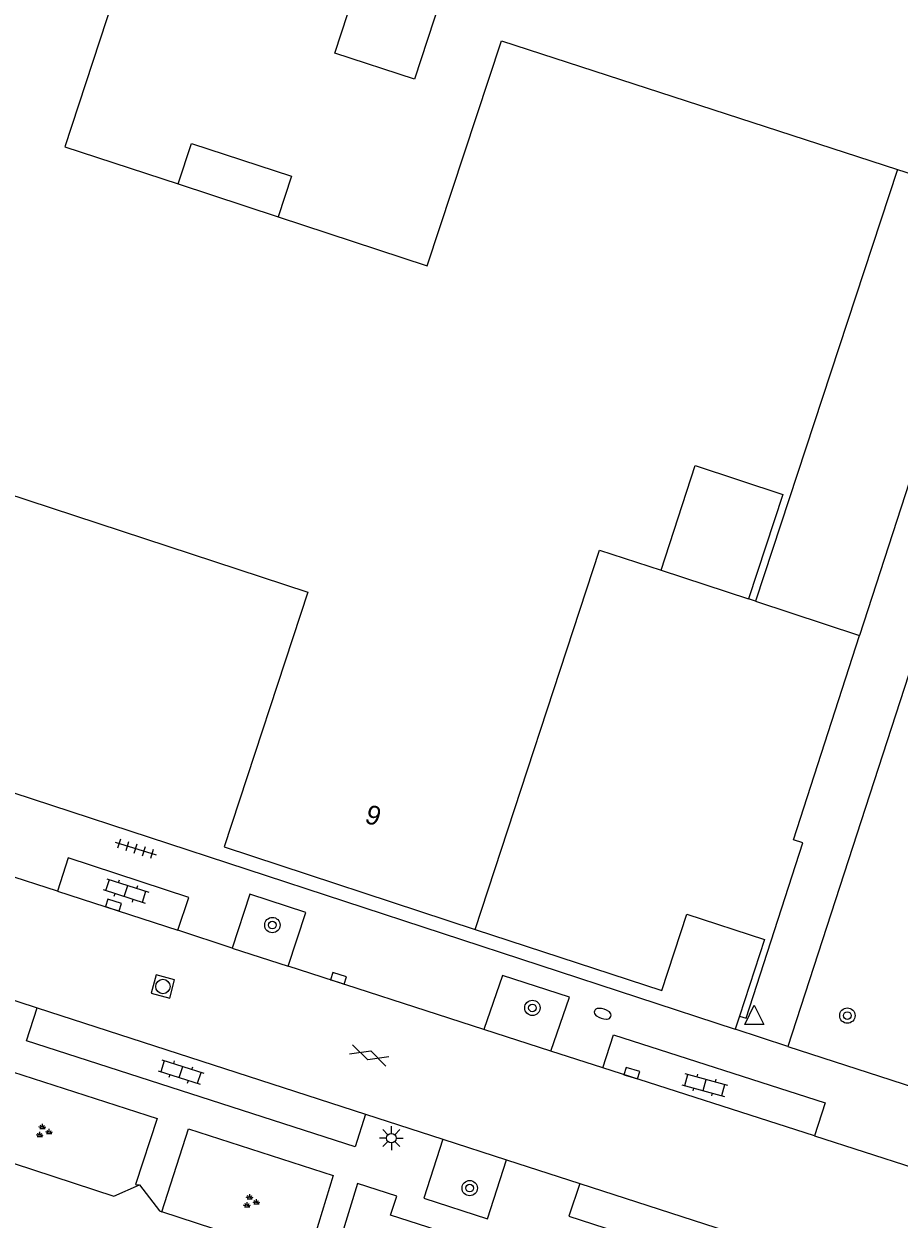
# Model space of a CAD drawing. Extents: x 132994 to 136000, y 393499 to 395512.
# Drawn here: x 133793.3 to 133839, y 395135.3 to 395197.7 of the extents above; entities that cross this region are included whole.
import ezdxf

# ---------------------------------------------------------------- set-up
doc = ezdxf.new("R2010")
doc.units = 0
for name, color, linetype in [('gg-afsc-hekwerk', 7, 'Continuous'), ('gg-afsc-muur', 7, 'Continuous'), ('gg-anno-huisnummerreeks BGT', 7, 'Continuous'), ('gg-bbg-bijgebouw', 7, 'Continuous'), ('gg-bbg-gedigitaliseerde bijgebouw', 7, 'Continuous'), ('gg-bbg-hoofdgebouw', 7, 'Continuous'), ('gg-bbg-luifel en loopbrug', 7, 'Continuous'), ('gg-bbg-onder overbouw', 7, 'Continuous'), ('gg-bbg-pand overbouw', 7, 'Continuous'), ('gg-bbg-tussenscheiding', 7, 'Continuous'), ('gg-knt-verharding', 7, 'Continuous'), ('gt-grn-vlakafsluiter', 7, 'Continuous'), ('gt-grn-weggrens', 7, 'Continuous'), ('gt-symb-boom', 7, 'Continuous'), ('gt-symb-brandkraan', 7, 'Continuous'), ('gt-symb-gesloten verharding', 7, 'Continuous'), ('gt-symb-groenvak', 7, 'Continuous'), ('gt-symb-klinker verharding', 7, 'Continuous'), ('gt-symb-kolk', 7, 'Continuous'), ('gt-symb-lichtmast', 7, 'Continuous'), ('gt-symb-rioolschacht', 7, 'Continuous'), ('gt-symb-tegel verharding', 7, 'Continuous'), ('gt-symb-waterafsluiter', 7, 'Continuous')]:
    doc.layers.add(name, color=color, linetype=linetype)

# ---------------------------------------------------------------- blocks, each defined once
blk = doc.blocks.new('gt0-KOLK')
at = {"layer": 'gt-symb-kolk'}
blk.add_lwpolyline([(0, 0), (0.375, 0), (0.375, 0.4), (-0.375, 0.4), (-0.375, 0), (0, 0)], dxfattribs=at)
blk = doc.blocks.new('gt0-BOOM')
at = {"layer": 'gt-symb-boom'}
for radius in [0.4, 0.2]:
    blk.add_circle((0, 0), radius, dxfattribs=at)
blk = doc.blocks.new('gt0-KL1')
at = {"layer": 'gt-symb-klinker verharding'}
for p, q in [((-1.15, 0.3), (1.15, 0.3)), ((-1, -0.3), (-1, 0.3)), ((-0.5, 0.3), (-0.5, 0.45)), ((0, -0.3), (0, 0.3)), ((0.5, 0.3), (0.5, 0.45)), ((1, -0.3), (1, 0.3)), ((-1.15, -0.3), (1.15, -0.3)), ((-0.5, -0.45), (-0.5, -0.3)), ((0.5, -0.45), (0.5, -0.3))]:
    blk.add_line(p, q, dxfattribs=at)
blk = doc.blocks.new('gt0-TEG1')
at = {"layer": 'gt-symb-tegel verharding'}
for p, q in [((-1.125, 0), (1.125, 0)), ((-0.9, -0.25), (-0.9, 0.25)), ((-0.45, -0.25), (-0.45, 0.25)), ((0, -0.25), (0, 0.25)), ((0.45, -0.25), (0.45, 0.25)), ((0.9, -0.25), (0.9, 0.25))]:
    blk.add_line(p, q, dxfattribs=at)
blk = doc.blocks.new('gt0-GESVH1')
at = {"layer": 'gt-symb-gesloten verharding'}
for p, q in [((-0.992, -0.261), (0.008, 0.239)), ((0.008, -0.261), (-0.992, 0.239)), ((0.008, 0.239), (1.008, -0.261)), ((1.008, 0.239), (0.008, -0.261))]:
    blk.add_line(p, q, dxfattribs=at)
blk = doc.blocks.new('gt0-BR')
at = {"layer": 'gt-symb-brandkraan'}
for centre, radius, start, end in [((-0.244, 0), 0.206, 107.56694, 252.43307), ((0.599, -2.664), 3, 106.89205, 107.56694), ((0, -0.691), 0.938, 73.10799, 106.89205), ((-0.599, -2.664), 3, 72.43309, 73.10799), ((0.244, 0), 0.206, 287.56695, 72.43309), ((0.599, 2.664), 3, 252.43307, 253.10797), ((0, 0.691), 0.938, 253.10797, 286.89206), ((-0.599, 2.664), 3, 286.89206, 287.56695)]:
    blk.add_arc(centre, radius, start, end, dxfattribs=at)
blk = doc.blocks.new('gt0-RS')
at = {"layer": 'gt-symb-rioolschacht'}
blk.add_lwpolyline([(-0.5, -0.5), (0.5, -0.5), (0.5, 0.5), (-0.5, 0.5)], close=True, dxfattribs=at)
blk.add_circle((0, 0), 0.375, dxfattribs=at)
blk = doc.blocks.new('gt0-GRVAK')
at = {"layer": 'gt-symb-groenvak'}
for p, q in [((-0.11, 0.189), (-0.228, 0.24)), ((-0.182, 0.153), (0.088, 0.153)), ((-0.091, 0.211), (-0.156, 0.322)), ((-0.047, 0.214), (-0.047, 0.393)), ((-0.004, 0.211), (0.061, 0.322)), ((0.015, 0.189), (0.133, 0.24)), ((0.262, -0.052), (0.197, 0.059)), ((0.305, -0.049), (0.305, 0.13)), ((0.349, -0.052), (0.414, 0.059)), ((-0.245, -0.228), (-0.363, -0.177)), ((-0.318, -0.264), (-0.047, -0.264)), ((-0.226, -0.206), (-0.291, -0.095)), ((-0.183, -0.203), (-0.183, -0.024)), ((-0.139, -0.206), (-0.074, -0.095)), ((-0.12, -0.228), (-0.002, -0.177)), ((0.243, -0.074), (0.125, -0.023)), ((0.17, -0.11), (0.441, -0.11)), ((0.368, -0.074), (0.486, -0.023))]:
    blk.add_line(p, q, dxfattribs=at)
blk = doc.blocks.new('gt0-LMAST')
at = {"layer": 'gt-symb-lichtmast'}
for p, q in [((-0.182, 0.173), (-0.447, 0.438)), ((-0.005, 0.246), (-0.005, 0.621)), ((0.172, 0.173), (0.437, 0.438)), ((-0.255, -0.004), (-0.63, -0.004)), ((-0.182, -0.181), (-0.447, -0.446)), ((-0.005, -0.254), (-0.005, -0.629)), ((0.437, -0.446), (0.172, -0.181)), ((0.245, -0.004), (0.62, -0.004))]:
    blk.add_line(p, q, dxfattribs=at)
blk.add_circle((-0.005, -0.004), 0.25, dxfattribs=at)
blk = doc.blocks.new('gt0-WAFSL')
at = {"layer": 'gt-symb-waterafsluiter'}
for p, q in [((-0.5, -0.333), (0, 0.667)), ((0, 0.667), (0.5, -0.333)), ((0.5, -0.333), (-0.5, -0.333))]:
    blk.add_line(p, q, dxfattribs=at)

msp = doc.modelspace()

# ---------------------------------------------------------------- linework, layer by layer
at = {"layer": 'gg-afsc-hekwerk'}
msp.add_line((133827.888, 395151.224), (133831.934, 395149.91), dxfattribs=at)
at = {"layer": 'gg-afsc-muur'}
msp.add_line((133831.934, 395149.91), (133830.636, 395145.913), dxfattribs=at)
for points in [[(133830.636, 395145.913), (133830.98, 395145.806), (133833.936, 395154.961), (133833.451, 395155.118), (133836.896, 395165.768)], [(133816.838, 395150.43), (133826.579, 395147.249), (133827.888, 395151.224)]]:
    msp.add_lwpolyline(points, dxfattribs=at)
at = {"layer": 'gg-bbg-bijgebouw'}
msp.add_line((133844.195, 395188.328), (133836.896, 395165.768), dxfattribs=at)
at = {"layer": 'gg-bbg-gedigitaliseerde bijgebouw'}
for p, q in [((133838.873, 395190.078), (133844.195, 395188.328)), ((133831.467, 395167.553), (133836.896, 395165.768))]:
    msp.add_line(p, q, dxfattribs=at)
at = {"layer": 'gg-bbg-hoofdgebouw'}
for p, q in [((133801.334, 395189.317), (133806.56, 395187.602)), ((133831.467, 395167.553), (133831.097, 395167.675)), ((133808.097, 395133.229), (133800.495, 395135.709))]:
    msp.add_line(p, q, dxfattribs=at)
for points in [[(133801.605, 395210.08), (133795.426, 395191.257), (133801.334, 395189.317)], [(133806.56, 395187.602), (133814.335, 395185.049), (133818.205, 395196.789), (133838.873, 395190.078)], [(133780.09, 395177.225), (133808.106, 395168.03), (133803.745, 395154.736), (133816.838, 395150.43)], [(133816.838, 395150.43), (133823.324, 395170.225), (133826.536, 395169.171)], [(133789.59, 395139.27), (133797.98, 395136.53), (133799.32, 395137.11)], [(133799.32, 395137.11), (133800.364, 395135.752), (133800.495, 395135.709)]]:
    msp.add_lwpolyline(points, dxfattribs=at)
at = {"layer": 'gg-bbg-luifel en loopbrug'}
for points in [[(133810.864, 395200.298), (133815.03, 395198.945), (133813.677, 395194.779), (133809.511, 395196.131), (133810.864, 395200.298)], [(133801.334, 395189.317), (133802.03, 395191.435), (133807.255, 395189.717), (133806.56, 395187.602)]]:
    msp.add_lwpolyline(points, dxfattribs=at)
at = {"layer": 'gg-bbg-onder overbouw'}
msp.add_lwpolyline([(133826.536, 395169.171), (133828.325, 395174.625), (133832.886, 395173.129), (133831.097, 395167.675)], dxfattribs=at)
at = {"layer": 'gg-bbg-pand overbouw'}
msp.add_line((133826.536, 395169.171), (133831.097, 395167.675), dxfattribs=at)
at = {"layer": 'gg-bbg-tussenscheiding'}
msp.add_line((133838.873, 395190.078), (133831.467, 395167.553), dxfattribs=at)
at = {"layer": 'gg-knt-verharding'}
for p, q in [((133841.791, 395170.933), (133833.156, 395144.327)), ((133795.038, 395152.435), (133792.237, 395153.341)), ((133795.038, 395152.435), (133801.316, 395150.405)), ((133804.158, 395149.465), (133801.316, 395150.405)), ((133804.158, 395149.465), (133807.08, 395148.522)), ((133817.292, 395145.224), (133807.08, 395148.522)), ((133790.704, 395147.408), (133793.98, 395146.346)), ((133793.98, 395146.346), (133811.122, 395140.803)), ((133820.778, 395144.09), (133817.292, 395145.224)), ((133833.156, 395144.327), (133845.944, 395140.193)), ((133823.497, 395143.219), (133820.778, 395144.09)), ((133834.54, 395139.666), (133823.497, 395143.219)), ((133811.122, 395140.803), (133815.148, 395139.498)), ((133815.148, 395139.498), (133818.47, 395138.426)), ((133834.54, 395139.666), (133839.728, 395137.997)), ((133818.47, 395138.426), (133822.294, 395137.187)), ((133822.294, 395137.187), (133833.044, 395133.717))]:
    msp.add_line(p, q, dxfattribs=at)
for points in [[(133762.962, 395167.289), (133769.224, 395165.268), (133830.413, 395145.226)], [(133801.316, 395150.405), (133801.893, 395152.105), (133795.597, 395154.175), (133795.038, 395152.435)], [(133807.08, 395148.522), (133808.001, 395151.319), (133805.075, 395152.267), (133804.158, 395149.465)], [(133820.778, 395144.09), (133821.754, 395146.9), (133818.261, 395148.032), (133817.292, 395145.224)], [(133811.122, 395140.803), (133810.568, 395139.09), (133793.425, 395144.634), (133793.98, 395146.346)], [(133823.497, 395143.219), (133824.052, 395144.942), (133835.094, 395141.389), (133834.54, 395139.666)], [(133789.59, 395139.27), (133791.063, 395143.538), (133800.245, 395140.571), (133799.116, 395137.13), (133799.32, 395137.11)], [(133800.495, 395135.709), (133801.881, 395140.042), (133809.434, 395137.599), (133808.097, 395133.229)], [(133815.148, 395139.498), (133814.165, 395136.417), (133817.486, 395135.338), (133818.47, 395138.426)], [(133825.82, 395132.289), (133818.65, 395134.614), (133818.317, 395133.63), (133812.427, 395135.539), (133812.748, 395136.525), (133810.696, 395137.185), (133809.363, 395132.816)], [(133822.294, 395137.187), (133821.726, 395135.478), (133832.503, 395131.995)]]:
    msp.add_lwpolyline(points, dxfattribs=at)
at = {"layer": 'gt-grn-vlakafsluiter'}
msp.add_line((133830.636, 395145.913), (133830.413, 395145.226), dxfattribs=at)
at = {"layer": 'gt-grn-weggrens'}
msp.add_line((133833.156, 395144.327), (133830.413, 395145.226), dxfattribs=at)

# ---------------------------------------------------------------- block references
at = {"layer": 'gt-symb-boom'}
for p in [(133806.255, 395150.664), (133819.824, 395146.345), (133836.258, 395145.942), (133816.552, 395136.945)]:
    msp.add_blockref('gt0-BOOM', p, dxfattribs=at)
at = {"layer": 'gt-symb-brandkraan', "rotation": -17.81888891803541}
msp.add_blockref('gt0-BR', (133823.492, 395146.04), dxfattribs=at)
at = {"layer": 'gt-symb-gesloten verharding', "rotation": -18.416834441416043}
msp.add_blockref('gt0-GESVH1', (133811.305, 395143.878), dxfattribs=at)
at = {"layer": 'gt-symb-groenvak'}
for p in [(133794.304, 395139.899), (133805.121, 395136.233)]:
    msp.add_blockref('gt0-GRVAK', p, dxfattribs=at)
at = {"layer": 'gt-symb-klinker verharding'}
for p, rotation in [((133798.615, 395152.445), -17.818888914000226), ((133801.491, 395143.002), -17.81888891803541), ((133828.817, 395142.322), -15.245070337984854)]:
    msp.add_blockref('gt0-KL1', p, dxfattribs=dict(at, rotation=rotation))
at = {"layer": 'gt-symb-kolk'}
for p, rotation in [((133797.897, 395151.519), -17.76432337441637), ((133809.649, 395147.7), -17.945563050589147), ((133824.954, 395142.75), -17.149043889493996)]:
    msp.add_blockref('gt0-KOLK', p, dxfattribs=dict(at, rotation=rotation))
at = {"layer": 'gt-symb-lichtmast'}
msp.add_blockref('gt0-LMAST', (133812.469, 395139.555), dxfattribs=at)
at = {"layer": 'gt-symb-rioolschacht', "rotation": 164.9357660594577}
msp.add_blockref('gt0-RS', (133800.544, 395147.459), dxfattribs=at)
at = {"layer": 'gt-symb-tegel verharding', "rotation": -17.45655813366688}
msp.add_blockref('gt0-TEG1', (133799.125, 395154.657), dxfattribs=at)
at = {"layer": 'gt-symb-waterafsluiter'}
msp.add_blockref('gt0-WAFSL', (133831.404, 395145.818), dxfattribs=at)

# ---------------------------------------------------------------- texts
at = {"layer": 'gg-anno-huisnummerreeks BGT'}
msp.add_text('9', height=1, rotation=341.8, dxfattribs=at).set_placement((133811.017, 395156.029))

doc.saveas('drawing.dxf')
